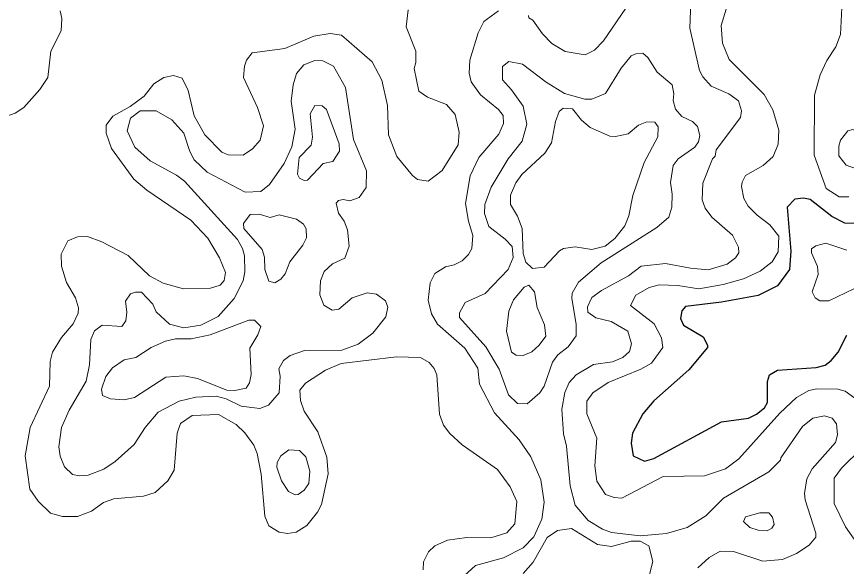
# Model space of a CAD drawing. Extents: x 763.2 to 816.8, y 7896.5 to 7952.7.
# Drawn here: x 765.408 to 768.732, y 7914.766 to 7916.968 of the extents above; entities that cross this region are included whole.
import ezdxf

# ---------------------------------------------------------------- set-up
doc = ezdxf.new("R2010")
doc.units = 0
doc.header["$LTSCALE"] = 0.064
doc.layers.add('1', color=7, linetype='Continuous', lineweight=25)
doc.layers.add('2', color=7, linetype='Continuous', lineweight=13)

msp = doc.modelspace()

# ---------------------------------------------------------------- linework, layer by layer
at = {"layer": '1'}
for points in [[(768.8063, 7916.1389), (768.7252, 7916.1412), (768.6732, 7916.1674), (768.5873, 7916.2355), (768.5598, 7916.2408), (768.5255, 7916.2364), (768.4948, 7916.2046), (768.5094, 7916.028), (768.5046, 7915.9557), (768.4558, 7915.8898), (768.378, 7915.851), (768.2321, 7915.8247), (768.0874, 7915.8073), (768.0726, 7915.7901), (768.0677, 7915.7586), (768.0793, 7915.7317), (768.1588, 7915.6857), (768.1757, 7915.6526), (768.1754, 7915.642), (768.1009, 7915.553), (767.9612, 7915.4295), (767.9167, 7915.377)], [(767.9602, 7915.198), (768.2312, 7915.3448), (768.3396, 7915.3599), (768.3724, 7915.3761), (768.404, 7915.4013), (768.4158, 7915.4222), (768.416, 7915.5071), (768.4234, 7915.5329), (768.4561, 7915.5524), (768.6115, 7915.5621), (768.6466, 7915.5725), (768.6706, 7915.5901), (768.6987, 7915.6238), (768.7337, 7915.6925)], [(767.9167, 7915.377), (767.8752, 7915.3001), (767.8704, 7915.2597), (767.8781, 7915.2086), (767.9228, 7915.1877), (767.9602, 7915.198)]]:
    msp.add_lwpolyline(points, dxfattribs=at)
at = {"layer": '2'}
for points in [[(768.7413, 7916.2459), (768.7025, 7916.2461), (768.6509, 7916.2793), (768.6033, 7916.4135), (768.6036, 7916.6528), (768.6266, 7916.7345), (768.6536, 7916.7919), (768.6892, 7916.8466), (768.7084, 7916.8957), (768.7235, 7917.1907)], [(768.2794, 7917.0955), (768.2299, 7916.9321), (768.2353, 7916.8615), (768.2618, 7916.7959), (768.4022, 7916.6556), (768.437, 7916.5942), (768.4612, 7916.5127), (768.4584, 7916.4572), (768.439, 7916.4074), (768.3992, 7916.3721), (768.3285, 7916.331), (768.3146, 7916.3046), (768.3124, 7916.2869), (768.3218, 7916.239), (768.339, 7916.2082), (768.3743, 7916.1723), (768.4251, 7916.1344), (768.4612, 7916.0887), (768.4585, 7916.0262), (768.4352, 7915.9864), (768.3863, 7915.9484), (768.3193, 7915.9183), (768.239, 7915.8945), (768.1406, 7915.8779), (768.057, 7915.8908), (767.9821, 7915.894), (767.942, 7915.8823), (767.8883, 7915.8529), (767.8678, 7915.8104), (767.9625, 7915.7376), (767.9916, 7915.681)], [(767.4586, 7916.9724), (767.4604, 7916.9631), (767.4764, 7916.9531), (767.5143, 7916.899), (767.552, 7916.8599), (767.6051, 7916.8286), (767.6854, 7916.8147), (767.7227, 7916.833), (767.7597, 7916.8714), (767.8661, 7917.0268)], [(768.1084, 7917.0284), (768.1053, 7916.922), (768.1432, 7916.7527), (768.1572, 7916.7263), (768.1903, 7916.6887), (768.2614, 7916.6583), (768.2993, 7916.6303), (768.3122, 7916.5908), (768.3075, 7916.5636), (768.2104, 7916.4339), (768.2057, 7916.4096), (768.1954, 7916.398), (768.1566, 7916.3006), (768.1546, 7916.2344), (768.1665, 7916.2009), (768.1928, 7916.1649), (768.2761, 7916.093), (768.3003, 7916.045), (768.3008, 7916.0217), (768.2873, 7916.0012), (768.2546, 7915.9761), (768.1782, 7915.9536), (768.1069, 7915.9599), (768.0077, 7915.9795), (767.9105, 7915.968), (767.8592, 7915.9295), (767.7507, 7915.8706), (767.7125, 7915.8423), (767.6946, 7915.8057), (767.6963, 7915.7847), (767.7283, 7915.7613), (767.7902, 7915.747), (767.857, 7915.7076), (767.8717, 7915.657), (767.8638, 7915.627), (767.8367, 7915.603), (767.7946, 7915.5854), (767.7191, 7915.5752), (767.649, 7915.5329), (767.621, 7915.5019), (767.6044, 7915.4626), (767.5927, 7915.3955), (767.5994, 7915.2969), (767.6106, 7915.2476), (767.6253, 7915.0879), (767.6461, 7915.0106), (767.6972, 7914.9497), (767.7547, 7914.9151), (767.7914, 7914.9015), (767.9058, 7914.8884), (768.0116, 7914.8982), (768.0944, 7914.9216), (768.1683, 7914.9679), (768.2401, 7915.0394), (768.4208, 7915.1451), (768.4682, 7915.1911)], [(765.5827, 7916.9905), (765.5891, 7916.9601), (765.5873, 7916.9108), (765.5458, 7916.8302), (765.534, 7916.724), (765.5009, 7916.6757), (765.437, 7916.6033), (765.4028, 7916.5809), (765.3648, 7916.5682), (765.3122, 7916.5733), (765.2955, 7916.5854), (765.2673, 7916.6221), (765.2389, 7916.7435), (765.2084, 7916.7808), (765.1694, 7916.8049), (765.1271, 7916.8215), (765.0383, 7916.8405), (764.9509, 7916.891), (764.9024, 7916.9328), (764.8843, 7916.9842)], [(766.1849, 7915.8803), (766.2233, 7915.8928), (766.2401, 7915.9104), (766.2445, 7915.9429), (766.2215, 7916.0015), (766.1744, 7916.0809), (766.1056, 7916.1532), (765.9298, 7916.2723), (765.8785, 7916.3166), (765.789, 7916.4395), (765.7672, 7916.5015), (765.7669, 7916.5333), (765.794, 7916.5687), (765.8633, 7916.6082), (765.9199, 7916.6492), (765.9574, 7916.6991), (765.9984, 7916.7237), (766.0365, 7916.7319), (766.0709, 7916.7214), (766.0959, 7916.6722), (766.1192, 7916.5706), (766.1623, 7916.4946), (766.2302, 7916.4253), (766.2551, 7916.4141), (766.3163, 7916.4124), (766.353, 7916.4379), (766.3844, 7916.4729), (766.3978, 7916.5301), (766.3735, 7916.6044), (766.3176, 7916.7234), (766.3206, 7916.7701), (766.3292, 7916.7937), (766.3523, 7916.8232), (766.4825, 7916.8406), (766.5985, 7916.8898), (766.664, 7916.8999), (766.71, 7916.893), (766.8331, 7916.7863), (766.8718, 7916.7128), (766.894, 7916.6116), (766.8973, 7916.4947), (766.931, 7916.4081), (766.9938, 7916.3319), (767.0144, 7916.315), (767.0567, 7916.3093), (767.1131, 7916.3521), (767.1763, 7916.4539), (767.1816, 7916.5048), (767.1652, 7916.5755), (767.1301, 7916.6161), (767.0538, 7916.6459), (767.0188, 7916.6694), (767.001, 7916.7595), (767.0075, 7916.784), (767.0072, 7916.8298), (766.9681, 7916.9276), (766.9764, 7916.9948)], [(767.2014, 7914.7282), (767.2464, 7914.7701), (767.3589, 7914.8001), (767.4368, 7914.8398), (767.4807, 7914.884), (767.5118, 7914.9551), (767.5217, 7915.0228), (767.5087, 7915.1125), (767.4679, 7915.2049), (767.4209, 7915.2734), (767.3227, 7915.3803), (767.2624, 7915.4953), (767.2557, 7915.56), (767.204, 7915.64), (767.0947, 7915.7365), (767.0697, 7915.7773), (767.0571, 7915.8319), (767.065, 7915.9023), (767.083, 7915.9396), (767.1268, 7915.9661), (767.1609, 7915.9733), (767.1931, 7915.9895), (767.2188, 7916.0152), (767.2319, 7916.039), (767.2359, 7916.0917), (767.2181, 7916.1482), (767.2063, 7916.219), (767.2245, 7916.3296), (767.2592, 7916.403), (767.3401, 7916.4977), (767.359, 7916.5401), (767.3573, 7916.5721), (767.3387, 7916.5963), (767.267, 7916.655), (767.2284, 7916.7063), (767.2212, 7916.7412), (767.2233, 7916.7929), (767.2568, 7916.9035), (767.2802, 7916.9486), (767.3389, 7916.9915)], [(766.7114, 7915.6314), (766.7763, 7915.6563), (766.8349, 7915.7003), (766.8875, 7915.7648), (766.8957, 7915.8042), (766.8856, 7915.83), (766.8499, 7915.8567), (766.8126, 7915.8612), (766.7522, 7915.8411), (766.699, 7915.796), (766.6718, 7915.7923), (766.6383, 7915.8117), (766.6229, 7915.8537), (766.6257, 7915.9099), (766.6406, 7915.9476), (766.6733, 7915.9775), (766.7226, 7916.0011), (766.7408, 7916.0481), (766.7337, 7916.1139), (766.7201, 7916.1482), (766.6974, 7916.1811), (766.6889, 7916.2206), (766.6976, 7916.2309), (766.7168, 7916.2357), (766.7424, 7916.2297), (766.7806, 7916.2431), (766.8084, 7916.2838), (766.8098, 7916.3498), (766.7575, 7916.4755), (766.7263, 7916.6845), (766.6778, 7916.7691), (766.6344, 7916.7913), (766.6022, 7916.7915), (766.559, 7916.7747), (766.5295, 7916.7402), (766.5161, 7916.6945), (766.5079, 7916.6287), (766.5242, 7916.517), (766.5102, 7916.4469), (766.4798, 7916.379), (766.4207, 7916.2952), (766.387, 7916.2669), (766.3243, 7916.2645), (766.172, 7916.3449), (766.1192, 7916.3948), (766.102, 7916.4283), (766.0784, 7916.501), (766.0298, 7916.5547), (765.9673, 7916.5907), (765.9032, 7916.5907), (765.8645, 7916.5611), (765.8506, 7916.51), (765.8823, 7916.4446), (765.9436, 7916.3909), (766.0487, 7916.3332), (766.0805, 7916.3082), (766.2925, 7916.0757), (766.313, 7916.0385), (766.3207, 7916.0095), (766.3221, 7915.9458), (766.3154, 7915.909), (766.2802, 7915.8387), (766.2152, 7915.7669), (766.1469, 7915.7326), (766.0782, 7915.7216), (766.0205, 7915.7362), (765.9669, 7915.7859), (765.9537, 7915.8168), (765.9089, 7915.8644), (765.8839, 7915.8645), (765.8648, 7915.8574), (765.8446, 7915.8279), (765.8503, 7915.784), (765.8457, 7915.75), (765.8301, 7915.7261), (765.7516, 7915.7316), (765.7203, 7915.7096), (765.7058, 7915.6749), (765.7008, 7915.5737), (765.6875, 7915.5073), (765.6182, 7915.3916), (765.5879, 7915.3219), (765.5779, 7915.2448), (765.5831, 7915.2079), (765.6002, 7915.1648), (765.6316, 7915.1338), (765.6609, 7915.1283), (765.6943, 7915.1316), (765.7578, 7915.1559), (765.8033, 7915.1863), (765.8791, 7915.2539), (765.9237, 7915.3217), (765.976, 7915.3836), (766.0592, 7915.4273), (766.1263, 7915.444)], [(767.0372, 7914.7519), (767.0387, 7914.7847), (767.0586, 7914.8243), (767.0841, 7914.8479), (767.1347, 7914.8703), (767.2122, 7914.8817), (767.3075, 7914.8802), (767.3721, 7914.8999), (767.4038, 7914.9362), (767.4115, 7915.0254), (767.3854, 7915.0839), (767.335, 7915.154), (767.1934, 7915.2533), (767.1439, 7915.2976), (767.1177, 7915.3322), (767.1016, 7915.3753), (767.0912, 7915.5328), (767.0813, 7915.5588), (767.0605, 7915.5828), (767.0263, 7915.6032), (766.9296, 7915.6046), (766.7087, 7915.578), (766.645, 7915.5525), (766.5661, 7915.5004), (766.5426, 7915.4712), (766.5453, 7915.4308), (766.5598, 7915.3876), (766.6149, 7915.3051), (766.6506, 7915.2029), (766.6557, 7915.1365), (766.6291, 7915.0143), (766.6133, 7914.9826), (766.5706, 7914.93), (766.528, 7914.9024), (766.4938, 7914.8982), (766.4603, 7914.9033), (766.4192, 7914.9285), (766.4027, 7914.9664), (766.3879, 7915.1359), (766.3717, 7915.2174), (766.3585, 7915.2509), (766.3226, 7915.3003), (766.2876, 7915.3337), (766.2167, 7915.3748), (766.1109, 7915.3696), (766.0653, 7915.3377), (766.0508, 7915.2994), (766.0398, 7915.151), (766.0138, 7915.1091), (765.9633, 7915.0623), (765.9172, 7915.0477), (765.7972, 7915.036), (765.757, 7915.0213), (765.7082, 7914.9874), (765.6524, 7914.966), (765.5924, 7914.9656), (765.5438, 7914.9785), (765.4952, 7915.0266), (765.4611, 7915.0749), (765.443, 7915.2088), (765.4622, 7915.3225), (765.5397, 7915.4883), (765.5432, 7915.5862), (765.5519, 7915.6243), (765.5876, 7915.6821), (765.6348, 7915.7375), (765.6547, 7915.7801), (765.6563, 7915.8011), (765.6439, 7915.8418), (765.6088, 7915.903), (765.5884, 7915.9682), (765.5862, 7916.0169), (765.6133, 7916.0702), (765.6517, 7916.0863), (765.6918, 7916.0878), (765.7496, 7916.0653)], [(765.7496, 7916.0653), (765.8549, 7916.011), (765.9403, 7915.9291), (765.9948, 7915.9002), (766.0763, 7915.8777), (766.1849, 7915.8803)], [(768.8281, 7915.9095), (768.6617, 7915.83), (768.6257, 7915.8296), (768.6075, 7915.8411), (768.5955, 7915.8655), (768.6195, 7915.935), (768.6163, 7915.9672), (768.5918, 7916.0213), (768.5923, 7916.0373), (768.6094, 7916.0498), (768.6499, 7916.06), (768.7342, 7916.0329)], [(767.9916, 7915.681), (767.9964, 7915.6423), (767.9516, 7915.5802), (767.9091, 7915.5553), (767.7783, 7915.5029), (767.7167, 7915.461)], [(766.4169, 7915.411), (766.4601, 7915.4611), (766.4635, 7915.5282), (766.4586, 7915.5566), (766.4768, 7915.5902), (766.5041, 7915.6101), (766.5615, 7915.6308), (766.7114, 7915.6314)], [(767.7167, 7915.461), (767.6926, 7915.4276), (767.692, 7915.3766), (767.7322, 7915.2797), (767.724, 7915.1692), (767.732, 7915.1066), (767.7674, 7915.0543), (767.8013, 7915.0412), (767.8327, 7915.0396), (767.9978, 7915.1264), (768.164, 7915.1284), (768.2476, 7915.156), (768.3017, 7915.1968), (768.4657, 7915.3802), (768.5326, 7915.4421), (768.5821, 7915.47), (768.6138, 7915.4766), (768.6978, 7915.4751), (768.7272, 7915.4673), (768.7654, 7915.4396)], [(766.1263, 7915.444), (766.2071, 7915.4471), (766.2475, 7915.4372), (766.3083, 7915.408), (766.3819, 7915.3982), (766.4169, 7915.411)], [(768.6755, 7915.3596), (768.6918, 7915.3366), (768.6968, 7915.2933), (768.6887, 7915.262), (768.5955, 7915.1567), (768.5739, 7915.1168), (768.564, 7915.0583), (768.5662, 7915.033), (768.6098, 7914.8992), (768.6092, 7914.8829), (768.5833, 7914.851), (768.5324, 7914.8171), (768.4757, 7914.7933), (768.3969, 7914.7865), (768.2796, 7914.826), (768.2264, 7914.8272), (768.1828, 7914.801), (768.1371, 7914.7603)], [(768.4682, 7915.1911), (768.469, 7915.2009), (768.5563, 7915.3259), (768.5981, 7915.3597), (768.6442, 7915.3683), (768.6755, 7915.3596)], [(768.7941, 7915.239), (768.7117, 7915.1594), (768.6831, 7915.1189), (768.6832, 7915.018), (768.7278, 7914.925), (768.8098, 7914.808)], [(767.9355, 7914.7013), (767.9573, 7914.7855), (767.9406, 7914.8485), (767.9056, 7914.8671), (767.8697, 7914.8667), (767.7914, 7914.8457), (767.7345, 7914.8532), (767.6309, 7914.9173), (767.5745, 7914.9096), (767.5338, 7914.8822), (767.4779, 7914.7829), (767.4375, 7914.7369)]]:
    msp.add_lwpolyline(points, dxfattribs=at)
for points in [[(767.504, 7915.461), (767.5217, 7915.4883), (767.5548, 7915.5835), (767.5759, 7915.6126), (767.6177, 7915.6449), (767.65, 7915.6897), (767.65, 7915.7347), (767.632, 7915.8406), (767.6341, 7915.86), (767.6584, 7915.9039), (767.7492, 7915.9816), (767.9727, 7916.123), (768.0202, 7916.164), (768.0329, 7916.2047), (768.0346, 7916.2566), (768.0281, 7916.304), (768.038, 7916.3722), (768.0585, 7916.3988), (768.1254, 7916.4453), (768.1391, 7916.467), (768.1446, 7916.4922), (768.1362, 7916.5281), (768.1161, 7916.5481), (768.0726, 7916.5681), (768.0468, 7916.5971), (768.0382, 7916.6313), (768.0411, 7916.659), (768.0344, 7916.6944), (767.9739, 7916.7455), (767.9368, 7916.8039), (767.9168, 7916.821), (767.8883, 7916.8194), (767.8705, 7916.8108), (767.8296, 7916.7614), (767.7666, 7916.6604), (767.7118, 7916.637), (767.6847, 7916.6373), (767.6035, 7916.6603), (767.5294, 7916.7048), (767.434, 7916.7768), (767.3805, 7916.7878), (767.3541, 7916.7684), (767.3539, 7916.7141), (767.3909, 7916.6741), (767.4377, 7916.6087), (767.4525, 7916.5374), (767.4337, 7916.4692), (767.3773, 7916.3986), (767.3086, 7916.2843), (767.2838, 7916.2153), (767.282, 7916.1797), (767.3002, 7916.1278), (767.3651, 7916.0769), (767.3934, 7916.0466), (767.3967, 7916.0036), (767.3775, 7915.9557), (767.2848, 7915.8593), (767.2053, 7915.8234), (767.1821, 7915.7813), (767.1817, 7915.7625), (767.2883, 7915.6448), (767.3416, 7915.5557), (767.3786, 7915.4528), (767.4144, 7915.4186), (767.4531, 7915.4173)], [(766.5931, 7916.4848), (766.5837, 7916.5792), (766.6028, 7916.6117), (766.6316, 7916.6102), (766.6491, 7916.5956), (766.6999, 7916.4585), (766.7014, 7916.4286), (766.6752, 7916.3876), (766.6369, 7916.3799), (766.5737, 7916.3133), (766.5595, 7916.3117), (766.5416, 7916.3212), (766.5328, 7916.3368), (766.54, 7916.403), (766.588, 7916.4526)], [(767.844, 7916.1294), (767.8608, 7916.17), (767.8763, 7916.2508), (767.9224, 7916.3842), (767.9765, 7916.4861), (767.9784, 7916.5267), (767.9648, 7916.5449), (767.9328, 7916.5464), (767.8999, 7916.5333), (767.8581, 7916.4989), (767.8068, 7916.4878), (767.7844, 7916.4892), (767.7054, 7916.524), (767.6715, 7916.5532), (767.6346, 7916.5983), (767.5972, 7916.6019), (767.5809, 7916.5885), (767.5665, 7916.5472), (767.5514, 7916.4618), (767.5239, 7916.4207), (767.4317, 7916.3359), (767.4078, 7916.3021), (767.3871, 7916.2534), (767.387, 7916.2151), (767.4151, 7916.1685), (767.433, 7916.1193), (767.4378, 7916.0196), (767.4481, 7915.9847), (767.4751, 7915.9584), (767.5214, 7915.9643), (767.5824, 7916.03), (767.5982, 7916.0385), (767.6456, 7916.0454), (767.7125, 7916.0355), (767.766, 7916.0488), (767.805, 7916.0788)], [(768.8151, 7916.4322), (768.809, 7916.4696), (768.7816, 7916.5048), (768.7573, 7916.5152), (768.7382, 7916.5101), (768.7088, 7916.4725), (768.7016, 7916.449), (768.7014, 7916.4109), (768.7315, 7916.3725), (768.773, 7916.3579), (768.7969, 7916.3662), (768.8065, 7916.3798)], [(766.4011, 7916.0048), (766.392, 7916.0348), (766.319, 7916.1196), (766.3176, 7916.1393), (766.3441, 7916.1755), (766.3801, 7916.1769), (766.424, 7916.1639), (766.4606, 7916.1735), (766.5291, 7916.1569), (766.558, 7916.1365), (766.5686, 7916.1184), (766.5696, 7916.0817), (766.555, 7916.053), (766.5033, 7915.9851), (766.4843, 7915.938), (766.4671, 7915.9162), (766.4428, 7915.901), (766.4185, 7915.9084), (766.4027, 7915.9549)], [(767.3802, 7915.7888), (767.3988, 7915.8333), (767.4416, 7915.8846), (767.4604, 7915.8922), (767.4824, 7915.8656), (767.4934, 7915.8023), (767.5223, 7915.7328), (767.528, 7915.6883), (767.5018, 7915.6523), (767.4723, 7915.6247), (767.4376, 7915.6103), (767.409, 7915.6119), (767.39, 7915.6239), (767.3707, 7915.7078)], [(766.0067, 7915.5242), (766.0775, 7915.5291), (766.1327, 7915.5184), (766.2498, 7915.4718), (766.2827, 7915.4702), (766.3277, 7915.48), (766.3417, 7915.5014), (766.3482, 7915.5342), (766.3422, 7915.6393), (766.3752, 7915.6928), (766.3859, 7915.7268), (766.3609, 7915.7521), (766.338, 7915.7525), (766.1841, 7915.6937), (766.1075, 7915.6775), (766.0454, 7915.677), (766.0053, 7915.6685), (765.9479, 7915.6428), (765.8863, 7915.6024), (765.8396, 7915.5931), (765.7919, 7915.5609), (765.7663, 7915.527), (765.7488, 7915.4764), (765.7519, 7915.451), (765.7841, 7915.4375), (765.8397, 7915.4325), (765.881, 7915.4426)], [(766.4666, 7915.209), (766.4984, 7915.2327), (766.5417, 7915.2301), (766.5666, 7915.2047), (766.5832, 7915.147), (766.5782, 7915.0973), (766.5604, 7915.0711), (766.5364, 7915.0532), (766.5239, 7915.053), (766.4977, 7915.0664), (766.4696, 7915.1085), (766.4505, 7915.1635), (766.4521, 7915.1823)], [(768.4361, 7914.9624), (768.4219, 7914.9801), (768.3849, 7914.9801), (768.3272, 7914.9648), (768.3194, 7914.9461), (768.3454, 7914.9221), (768.3787, 7914.9109), (768.4145, 7914.9081), (768.4327, 7914.9186), (768.4433, 7914.9342)]]:
    msp.add_lwpolyline(points, close=True, dxfattribs=at)

doc.saveas('drawing.dxf')
